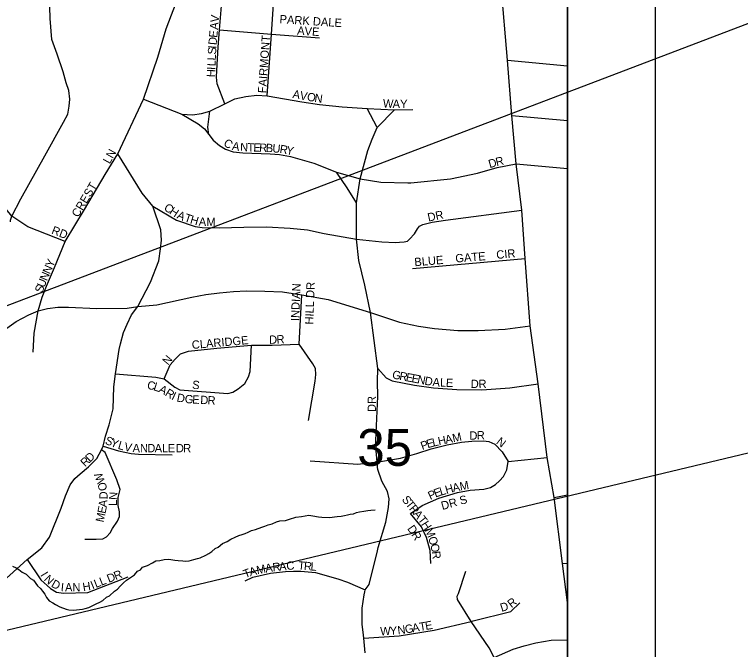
# Model space of a CAD drawing. Extents: x -209 to 4852, y 0 to 905.
# Drawn here: x 559.18 to 575.71, y 288.76 to 303.21 of the extents above; entities that cross this region are included whole.
import ezdxf

# ---------------------------------------------------------------- set-up
doc = ezdxf.new("R2010")
doc.units = 0
for name, color, linetype in [('Default', 7, 'Continuous'), ('GM_X_Airport_Location_Class_2', 7, 'Continuous'), ('GM_X_Airport_Location_Class_3', 7, 'Continuous'), ('GM_X_County_Road', 7, 'Continuous'), ('GM_X_County_Subdivision_Text', 7, 'Continuous'), ('GM_X_Minor_River', 7, 'Continuous'), ('GM_X_Township_Road_Text', 7, 'Continuous'), ('GM_X_US_Location', 7, 'Continuous'), ('SH_Data', 7, 'Continuous'), ('SH_Text', 7, 'Continuous')]:
    doc.layers.add(name, color=color, linetype=linetype)

msp = doc.modelspace()

# ---------------------------------------------------------------- linework, layer by layer
at = {"layer": 'Default'}
msp.add_lwpolyline([(571.768, 202.559), (571.768, 338.559), (435.768, 338.559), (435.768, 202.559)], close=True, dxfattribs=at)
at = {"layer": 'GM_X_Airport_Location_Class_2'}
for p, q in [((570.406, 302.17), (571.768, 302.044)), ((570.504, 300.912), (571.768, 300.798)), ((570.599, 299.813), (571.768, 299.706)), ((571.468, 292.219), (571.768, 292.275)), ((571.655, 290.712), (571.768, 290.722))]:
    msp.add_line(p, q, dxfattribs=at)
for points in [[(562.755, 303.204), (562.952, 303.722), (563.185, 304.193)], [(563.786, 301.933), (563.816, 302.463), (563.844, 302.858), (563.935, 303.964), (563.947, 304.283)], [(564.933, 301.361), (565.028, 302.765), (565.129, 304.259)], [(560.427, 301.12), (560.428, 301.127), (560.44, 301.28), (560.417, 301.482), (560.356, 301.656), (560.29, 301.904), (560.154, 302.306), (560.033, 302.64), (559.988, 303.121), (559.984, 303.383), (560.044, 303.613)], [(561.595, 295.715), (561.665, 295.971), (561.745, 296.159), (561.845, 296.374), (561.988, 296.561), (562.273, 297.114), (562.464, 297.6), (562.504, 297.875), (562.526, 298.076), (562.508, 298.312), (562.328, 298.847), (562.088, 299.146), (561.529, 300.037), (562.116, 301.284), (562.444, 302.242), (562.631, 302.881), (562.755, 303.204)], [(563.844, 302.858), (565.028, 302.765), (566.126, 302.679)], [(560.334, 298.043), (559.482, 298.376), (559.122, 298.617), (558.863, 298.935), (558.668, 299.277), (558.533, 299.547), (558.141, 300.235), (557.943, 300.606), (557.82, 300.894), (557.7, 301.074), (557.494, 301.28), (557.308, 301.396), (557.14, 301.453), (556.916, 301.507), (556.757, 301.563), (556.616, 301.627), (556.51, 301.728), (556.268, 302.188)], [(563.967, 301.18), (563.797, 301.631), (563.777, 301.78), (563.786, 301.933)], [(562.99, 300.939), (563.229, 300.925), (563.438, 300.953), (563.628, 301.008), (563.967, 301.18), (564.2, 301.289), (564.445, 301.344), (564.701, 301.374), (564.933, 301.361), (565.723, 301.22), (566.126, 301.16), (566.642, 301.106), (567.209, 301.073), (567.833, 301.04), (568.249, 301.044)], [(562.116, 301.284), (562.99, 300.939), (563.365, 300.721), (563.506, 300.608), (563.603, 300.48), (563.704, 300.346), (563.847, 300.226), (563.986, 300.143), (564.155, 300.083), (564.382, 300.061), (564.999, 300.038), (565.211, 300.023), (565.462, 299.976), (565.676, 299.92), (565.995, 299.828), (566.508, 299.623), (567.052, 299.469), (567.523, 299.393), (568.134, 299.38)], [(559.088, 298.491), (559.091, 298.528), (559.122, 298.617), (559.323, 299.017), (559.872, 299.995), (560.298, 300.757), (560.391, 300.94), (560.427, 301.12)], [(567.445, 292.904), (567.436, 293.025), (567.413, 293.28), (567.406, 293.512), (567.45, 294.514), (567.447, 294.855), (567.45, 295.156), (567.283, 296.43), (567.157, 297.053), (567.02, 297.612), (566.966, 298.097), (566.968, 298.92), (567.052, 299.469), (567.227, 300.117), (567.322, 300.37), (567.438, 300.637), (567.209, 301.073)], [(567.438, 300.637), (567.833, 301.04)], [(563.603, 300.48), (563.583, 300.646), (563.628, 301.008)], [(559.911, 297.025), (560.088, 297.455), (560.334, 298.043), (560.775, 298.768), (561.247, 299.571), (561.529, 300.037)], [(568.134, 299.38), (568.202, 299.378), (569.106, 299.468), (569.725, 299.596), (570.172, 299.727), (570.599, 299.813)], [(566.968, 298.92), (566.757, 299.267), (566.508, 299.623)], [(562.328, 298.847), (562.866, 298.53), (563.294, 298.385), (563.455, 298.36), (563.838, 298.353), (564.403, 298.369), (564.915, 298.377), (565.453, 298.347), (565.853, 298.311), (566.233, 298.226), (566.966, 298.097), (567.544, 298.033), (567.855, 298.02), (567.948, 298.028)], [(567.948, 298.028), (568.054, 298.037), (568.126, 298.052), (568.176, 298.095), (568.291, 298.219), (568.358, 298.333), (568.401, 298.39), (568.478, 298.427), (568.688, 298.485), (568.992, 298.526), (570.728, 298.759)], [(568.239, 297.43), (570.811, 297.659)], [(558.953, 296.032), (559.215, 296.22), (559.505, 296.371), (559.718, 296.464), (559.933, 296.518), (560.165, 296.545), (560.407, 296.55), (561.054, 296.518), (561.743, 296.525), (561.988, 296.561), (562.417, 296.603), (563.218, 296.779), (563.536, 296.836), (563.846, 296.875), (564.163, 296.909), (564.459, 296.923), (564.879, 296.916), (565.28, 296.897), (565.722, 296.828), (566.323, 296.721), (567.283, 296.43), (567.947, 296.208), (568.379, 296.12), (568.746, 296.066), (569.273, 296.02), (569.735, 296.015), (570.353, 296.051), (570.918, 296.127)], [(559.607, 295.525), (559.625, 295.956), (559.718, 296.464), (559.807, 296.773), (559.911, 297.025)], [(565.875, 293.971), (566.027, 294.862), (566.043, 295.018), (566.031, 295.15), (565.97, 295.259), (565.659, 295.705), (565.722, 296.828)], [(558.833, 290.238), (559.468, 290.806), (559.803, 291.073), (559.975, 291.313), (560.239, 291.976), (560.342, 292.256), (560.446, 292.503), (560.554, 292.651), (560.678, 292.755), (560.866, 292.915), (561.058, 293.103), (561.159, 293.298), (561.202, 293.387), (561.249, 293.61), (561.337, 293.87), (561.425, 294.237), (561.445, 294.732), (561.481, 295.028), (561.561, 295.587), (561.595, 295.715)], [(561.481, 295.028), (562.4, 294.952), (562.584, 294.916), (562.827, 294.728), (562.943, 294.668), (564.034, 294.587), (564.153, 294.614), (564.275, 294.688), (564.427, 294.81), (564.511, 294.96), (564.543, 295.086), (564.577, 295.683)], [(562.584, 294.916), (562.727, 295.24), (562.837, 295.365), (562.957, 295.489), (563.141, 295.551), (563.79, 295.617), (564.577, 295.683), (565.048, 295.685), (565.659, 295.705)], [(567.45, 295.156), (567.644, 294.941), (567.78, 294.869), (568.286, 294.774), (568.717, 294.713), (569.251, 294.672), (569.821, 294.666), (570.46, 294.71), (571.107, 294.806)], [(567.561, 293.045), (567.965, 293.11), (568.341, 293.217), (568.665, 293.324), (569.033, 293.414), (569.356, 293.477), (569.594, 293.497), (569.862, 293.508), (569.977, 293.491), (570.113, 293.429), (570.286, 293.256), (570.423, 293.035)], [(560.784, 291.267), (561.04, 291.269), (561.193, 291.275), (561.277, 291.323), (561.359, 291.411), (561.409, 291.509), (561.527, 291.68), (561.573, 291.786), (561.569, 291.888), (561.541, 292.032), (561.537, 292.216), (561.585, 292.396), (561.507, 292.617), (561.245, 293.244), (561.159, 293.298)], [(561.202, 293.387), (561.551, 293.276), (561.835, 293.218), (562.004, 293.202), (562.771, 293.188)], [(568.2, 291.852), (568.461, 292.035), (568.841, 292.205), (569.266, 292.331), (569.555, 292.382), (569.867, 292.409), (570.016, 292.446), (570.135, 292.511), (570.224, 292.596), (570.312, 292.698), (570.39, 292.847), (570.423, 293.035), (571.31, 293.129)], [(565.913, 293.055), (566.997, 292.976), (567.436, 293.025), (567.561, 293.045)], [(567.444, 291.006), (567.461, 291.078), (567.634, 291.657), (567.697, 291.99), (567.713, 292.19), (567.672, 292.35), (567.544, 292.585), (567.449, 292.854), (567.445, 292.904)], [(568.658, 290.714), (568.648, 291.01), (568.563, 291.305), (568.444, 291.55), (568.2, 291.852)], [(567.158, 290.066), (567.168, 290.112), (567.259, 290.236), (567.444, 291.006)], [(559.468, 290.806), (559.783, 290.342), (559.999, 290.143), (560.139, 290.063), (560.299, 290.039), (560.85, 290.051), (561.765, 290.41)], [(564.431, 290.322), (564.606, 290.403), (565.005, 290.497), (565.352, 290.529), (565.536, 290.54), (565.701, 290.542), (566.035, 290.507), (566.541, 290.368), (566.763, 290.287), (567.168, 290.112)], [(570.4, 284.762), (570.411, 285.041), (570.436, 285.321), (570.514, 285.713), (570.547, 286.004), (570.565, 286.584), (570.492, 287.327), (570.37, 287.838), (570.101, 288.576), (569.989, 288.794), (569.576, 289.396), (569.27, 289.892), (569.262, 289.973), (569.29, 290.034), (569.459, 290.537)], [(567.123, 289.08), (567.093, 289.333), (567.093, 289.696), (567.144, 289.999), (567.158, 290.066)], [(569.622, 289.408), (570.481, 289.624), (570.686, 289.816)], [(567.131, 289.017), (567.942, 289.065), (568.734, 289.194), (569.576, 289.396), (569.622, 289.408)], [(567.168, 288.685), (567.131, 289.017), (567.123, 289.08)], [(567.535, 287.802), (567.561, 287.798), (568.093, 287.822), (568.635, 287.923), (568.928, 288.019), (569.493, 288.249), (570.101, 288.576), (570.532, 288.766), (570.785, 288.842), (571.051, 288.911), (571.403, 288.968), (571.768, 288.981)]]:
    msp.add_lwpolyline(points, dxfattribs=at)
at = {"layer": 'GM_X_County_Road'}
for points in [[(561.46, 290.088), (561.522, 290.132), (561.585, 290.199), (561.663, 290.273), (561.733, 290.333), (561.795, 290.384), (561.911, 290.458), (561.981, 290.539), (562.05, 290.568), (562.097, 290.628), (562.205, 290.671), (562.32, 290.729), (562.398, 290.773), (562.489, 290.786), (562.589, 290.806), (562.68, 290.811), (562.741, 290.802), (562.832, 290.792), (562.907, 290.783), (563.014, 290.773), (563.074, 290.771), (563.158, 290.777), (563.265, 290.804), (563.35, 290.825), (563.411, 290.846), (563.534, 290.904), (563.603, 290.941), (563.673, 290.984), (563.751, 291.059), (563.82, 291.087), (563.913, 291.169), (564.021, 291.219), (564.106, 291.27), (564.206, 291.314), (564.29, 291.35), (564.36, 291.378), (564.429, 291.399), (564.498, 291.428), (564.575, 291.464), (564.667, 291.492), (564.812, 291.542), (564.881, 291.563), (564.958, 291.592), (565.05, 291.62), (565.142, 291.663), (565.219, 291.684), (565.349, 291.696), (565.441, 291.724), (565.586, 291.766), (565.716, 291.786), (565.884, 291.812), (565.975, 291.802), (566.104, 291.776), (566.179, 291.767), (566.362, 291.762), (566.469, 291.775), (566.53, 291.781), (566.614, 291.794), (566.69, 291.807), (566.759, 291.821), (566.82, 291.835), (566.896, 291.848), (566.966, 291.877), (567.034, 291.89), (567.134, 291.903), (567.225, 291.924), (567.294, 291.929), (567.393, 291.935)], [(559.132, 290.656), (559.214, 290.616), (559.282, 290.576), (559.356, 290.521), (559.447, 290.473), (559.543, 290.372), (559.61, 290.332), (559.706, 290.208), (559.773, 290.145), (559.817, 290.083), (559.869, 290.014), (559.905, 289.944), (559.972, 289.867), (560.054, 289.819), (560.114, 289.779), (560.212, 289.731), (560.355, 289.674), (560.415, 289.658), (560.514, 289.655), (560.59, 289.661), (560.727, 289.673), (560.789, 289.694), (560.873, 289.715), (561.042, 289.794), (561.119, 289.838), (561.189, 289.874), (561.274, 289.948), (561.343, 289.977), (561.46, 290.088)]]:
    msp.add_lwpolyline(points, dxfattribs=at)
at = {"layer": 'GM_X_County_Subdivision_Text'}
msp.add_lwpolyline([(571.768, 289.83), (571.655, 290.712), (571.468, 292.219), (571.31, 293.129), (571.107, 294.806), (570.918, 296.127), (570.811, 297.659), (570.728, 298.759), (570.599, 299.813), (570.504, 300.912), (570.406, 302.17), (570.26, 303.866)], dxfattribs=at)
at = {"layer": 'GM_X_Minor_River'}
msp.add_lwpolyline([(571.768, 283.238), (571.768, 303.667), (558.136, 304.853), (558.13, 304.535), (556.318, 284.232)], close=True, dxfattribs=at)
at = {"layer": 'GM_X_US_Location'}
msp.add_lwpolyline([(571.768, 262.446), (571.768, 305.03)], dxfattribs=at)
msp.add_lwpolyline([(571.768, 262.446), (571.768, 305.03)], dxfattribs=at)
at = {"layer": 'SH_Data'}
for p, q in [((573.768, 340.559), (573.768, 200.559)), ((571.768, 338.559), (571.768, 202.559))]:
    msp.add_line(p, q, dxfattribs=at)
at = {"layer": 'SH_Text'}
msp.add_lwpolyline([(506.802, 276.714), (575.875, 303.008), (605.554, 303.008), (605.554, 293.141), (575.882, 293.229)], close=True, dxfattribs=at)

# ---------------------------------------------------------------- texts
at = {"layer": 'GM_X_Airport_Location_Class_3'}
for s, height, rotation, p in [('V', 0.189, 84.8005, (563.827, 303.024)), ('PARK DALE', 0.1894, 356.3316, (565.21, 303.013)), ('A', 0.189, 84.7899, (563.811, 302.858)), ('E', 0.189, 84.8031, (563.795, 302.675)), ('AVE', 0.1894, 356.0569, (565.611, 302.754)), ('D', 0.189, 84.9659, (563.78, 302.509)), ('FAIRMONT', 0.1894, 86.0808, (564.909, 301.413)), ('S', 0.189, 86.9929, (563.768, 302.295)), ('I', 0.189, 86.0202, (563.775, 302.427)), ('L', 0.189, 87.1853, (563.761, 302.162)), ('I', 0.189, 87.1572, (563.75, 301.945)), ('L', 0.189, 87.2005, (563.755, 302.029)), ('H', 0.189, 87.2009, (563.742, 301.779)), ('A', 0.189, 349.7147, (565.501, 301.312)), ('V', 0.189, 349.7385, (565.665, 301.282)), ('O', 0.189, 349.7147, (565.829, 301.253)), ('N', 0.189, 351.8403, (566.001, 301.222)), ('W', 0.189, 356.6187, (567.564, 301.096)), ('A', 0.189, 358.8443, (567.788, 301.083)), ('Y', 0.189, 359.9703, (567.959, 301.08)), ('C', 0.189, 329.1945, (563.922, 300.234)), ('A', 0.189, 350.4327, (564.123, 300.131)), ('N', 0.189, 357.5383, (564.313, 300.101)), ('T', 0.189, 358.2096, (564.482, 300.094)), ('E', 0.189, 358.323, (564.615, 300.09)), ('R', 0.189, 358.3191, (564.749, 300.086)), ('B', 0.189, 357.4735, (564.898, 300.081)), ('U', 0.189, 354.9223, (565.045, 300.075)), ('R', 0.189, 350.4099, (565.207, 300.061)), ('Y', 0.189, 349.3374, (565.354, 300.036)), ('LN', 0.1894, 60.6435, (561.347, 299.795)), ('D', 0.189, 16.1255, (570.001, 299.711)), ('R', 0.189, 13.3295, (570.158, 299.757)), ('CREST', 0.1894, 59.2658, (560.63, 298.578)), ('C', 0.189, 325.8317, (562.565, 298.773)), ('H', 0.189, 326.253, (562.69, 298.688)), ('A', 0.189, 336.9207, (562.863, 298.577)), ('DR', 0.1894, 11.8927, (568.605, 298.495)), ('T', 0.189, 341.5321, (563.032, 298.506)), ('H', 0.189, 343.6244, (563.165, 298.461)), ('A', 0.189, 356.7615, (563.372, 298.406)), ('M', 0.189, 359.848, (563.549, 298.397)), ('RD', 0.1894, 338.7513, (560.007, 298.227)), ('BLUE', 0.1894, 4.7672, (568.292, 297.479)), ('GATE', 0.1894, 4.639, (569.225, 297.563)), ('CIR', 0.1894, 4.9673, (570.158, 297.646)), ('Y', 0.189, 66.8141, (560.049, 297.44)), ('N', 0.189, 66.7899, (559.984, 297.287)), ('N', 0.189, 66.8674, (559.918, 297.133)), ('S', 0.189, 69.8885, (559.811, 296.856)), ('U', 0.189, 68.0728, (559.856, 296.98)), ('INDIAN', 0.1894, 87.6595, (565.66, 296.229)), ('HILL DR', 0.1894, 87.8761, (565.981, 296.15)), ('CLARIDGE', 0.1894, 5, (563.225, 295.596)), ('D', 0.189, 2.0329, (564.98, 295.713)), ('R', 0.189, 3.1047, (565.15, 295.719)), ('N', 0.189, 50.3231, (562.673, 295.217)), ('G', 0.189, 349.1145, (567.768, 294.929)), ('R', 0.189, 349.149, (567.932, 294.897)), ('E', 0.189, 349.1186, (568.079, 294.869)), ('E', 0.189, 349.1618, (568.21, 294.844)), ('N', 0.189, 349.1145, (568.341, 294.819)), ('D', 0.189, 349.5793, (568.506, 294.787)), ('A', 0.189, 355.6348, (568.692, 294.754)), ('L', 0.189, 357.983, (568.867, 294.741)), ('E', 0.189, 358.0327, (569, 294.736)), ('D', 0.189, 357.2227, (569.564, 294.713)), ('R', 0.189, 1.9986, (569.748, 294.705)), ('C', 0.189, 348.0851, (562.187, 294.693)), ('L', 0.189, 342.4635, (562.329, 294.663)), ('A', 0.189, 331.4506, (562.448, 294.627)), ('S', 0.189, 352.8783, (563.216, 294.696)), ('R', 0.189, 327.7784, (562.591, 294.549)), ('I', 0.189, 334.326, (562.739, 294.457)), ('D', 0.189, 348.8278, (562.863, 294.405)), ('G', 0.189, 355.6123, (563.051, 294.369)), ('E', 0.189, 357.0624, (563.223, 294.356)), ('D', 0.189, 357.0766, (563.406, 294.347)), ('R', 0.189, 357.0842, (563.572, 294.338)), ('DR', 0.1894, 90, (567.409, 294.161)), ('S', 0.189, 338.7566, (561.225, 293.443)), ('H', 0.189, 12.1329, (568.843, 293.402)), ('A', 0.189, 12.1329, (569.006, 293.437)), ('M', 0.189, 12.3149, (569.17, 293.472)), ('D', 0.189, 2.6234, (569.542, 293.529)), ('R', 0.189, 2.1858, (569.709, 293.536)), ('N', 0.189, 322.1217, (570.133, 293.455)), ('Y', 0.189, 338.7506, (561.349, 293.395)), ('L', 0.189, 343.222, (561.52, 293.329)), ('V', 0.189, 348.5539, (561.666, 293.286)), ('A', 0.189, 358.9569, (561.867, 293.249)), ('N', 0.189, 0.0154, (562.037, 293.246)), ('D', 0.189, 0, (562.204, 293.246)), ('A', 0.189, 0, (562.371, 293.246)), ('L', 0.189, 0, (562.537, 293.246)), ('E', 0.189, 0, (562.67, 293.246)), ('D', 0.189, 0, (562.854, 293.246)), ('R', 0.189, 0, (563.02, 293.246)), ('P', 0.189, 19.7053, (568.466, 293.293)), ('E', 0.189, 16.058, (568.588, 293.337)), ('L', 0.189, 12.4192, (568.713, 293.373)), ('R', 0.189, 43.2653, (560.787, 292.903)), ('D', 0.189, 44.066, (560.898, 293.008)), ('W', 0.189, 111.8121, (561.248, 292.582)), ('M', 0.189, 10.4596, (569.333, 292.374)), ('O', 0.189, 102.9774, (561.295, 292.389)), ('E', 0.189, 20.3706, (568.765, 292.213)), ('L', 0.189, 16.1105, (568.886, 292.258)), ('H', 0.189, 15.5311, (569.014, 292.295)), ('A', 0.189, 12.3131, (569.172, 292.339)), ('D', 0.189, 89.272, (561.298, 292.173)), ('N', 0.189, 86.2819, (561.515, 292.157)), ('S', 0.189, 308.4764, (567.989, 292.167)), ('P', 0.189, 24.1206, (568.646, 292.159)), ('DR S', 0.1894, 15.7148, (568.923, 291.931)), ('A', 0.189, 83.8195, (561.279, 291.988)), ('L', 0.189, 89.8361, (561.515, 292.027)), ('T', 0.189, 308.5034, (568.072, 292.062)), ('E', 0.189, 78.449, (561.249, 291.838)), ('R', 0.189, 308.4778, (568.155, 291.958)), ('M', 0.189, 78.4472, (561.209, 291.642)), ('A', 0.189, 308.4985, (568.248, 291.84)), ('T', 0.189, 308.4934, (568.352, 291.71)), ('D', 0.189, 305.3573, (568.114, 291.506)), ('H', 0.189, 302.2231, (568.432, 291.61)), ('R', 0.189, 301.2511, (568.209, 291.373)), ('M', 0.189, 294.3731, (568.517, 291.475)), ('O', 0.189, 286.5339, (568.597, 291.299)), ('O', 0.189, 283.1404, (568.644, 291.142)), ('R', 0.189, 277.5979, (568.681, 290.985)), ('C', 0.189, 5.2296, (565.378, 290.564)), ('T', 0.189, 355.3498, (565.631, 290.579)), ('T', 0.189, 21.1062, (564.431, 290.377)), ('A', 0.189, 15.3989, (564.55, 290.423)), ('M', 0.189, 11.7742, (564.708, 290.467)), ('A', 0.189, 9.3078, (564.902, 290.507)), ('R', 0.189, 5.6429, (565.063, 290.534)), ('A', 0.189, 5.2973, (565.212, 290.548)), ('R', 0.189, 355.3312, (565.764, 290.569)), ('L', 0.189, 356.1319, (565.916, 290.556)), ('I', 0.189, 301.0462, (559.761, 290.456)), ('N', 0.189, 316.1943, (559.838, 290.342)), ('D', 0.189, 21.6228, (561.328, 290.273)), ('R', 0.189, 21.6165, (561.483, 290.335)), ('D', 0.189, 330.595, (560, 290.196)), ('I', 0.189, 354.5397, (560.227, 290.088)), ('A', 0.189, 359.8012, (560.329, 290.079)), ('N', 0.189, 0.342, (560.498, 290.079)), ('H', 0.189, 9.5443, (560.747, 290.083)), ('I', 0.189, 22.9655, (560.958, 290.124)), ('L', 0.189, 21.6239, (561.034, 290.156)), ('L', 0.189, 21.5985, (561.158, 290.206)), ('D', 0.189, 17.4257, (570.272, 289.612)), ('R', 0.189, 38.0372, (570.495, 289.696)), ('W', 0.189, 2.3041, (567.51, 289.079)), ('Y', 0.189, 2.6428, (567.728, 289.088)), ('N', 0.189, 7.5656, (567.912, 289.098)), ('G', 0.189, 9.7165, (568.085, 289.121)), ('A', 0.189, 9.7959, (568.249, 289.149)), ('T', 0.189, 9.7722, (568.413, 289.177)), ('E', 0.189, 9.7952, (568.545, 289.2))]:
    msp.add_text(s, height=height, rotation=rotation, dxfattribs=at).set_placement(p)
at = {"layer": 'GM_X_Township_Road_Text'}
msp.add_text('35', height=0.8371, rotation=0, dxfattribs=at).set_placement((566.986, 292.937))

doc.saveas('drawing.dxf')
